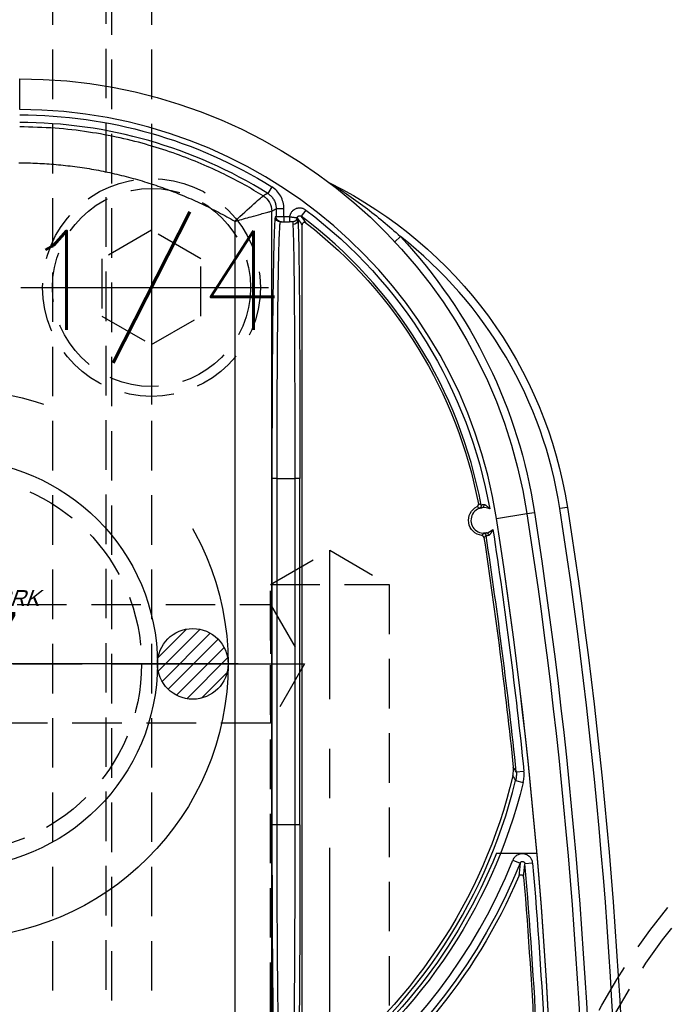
# Model space of a CAD drawing. Extents: x 2651 to 7771, y -1163 to 1075.
# Tile 381 of 490: x 5149 to 5182, y 502 to 552. Entities that reach past the tile are written whole.
import ezdxf
from ezdxf.enums import TextEntityAlignment as Align

# ---------------------------------------------------------------- set-up
doc = ezdxf.new("R2010")
doc.units = 0
doc.header["$LTSCALE"] = 10
for name, pattern in [('CENTER', [2, 1.25, -0.25, 0.25, -0.25]), ('CNSCEN', [17, 15, -1, 0, -1]), ('CNSHID', [4, 3, -1]), ('HIDDEN', [0.375, 0.25, -0.125])]:
    doc.linetypes.add(name, pattern=pattern)
doc.layers.get('0').update_dxf_attribs({"linetype": 'CONTINUOUS'})
doc.layers.get('Defpoints').update_dxf_attribs({"linetype": 'CONTINUOUS'})
for name, color, linetype in [('1', 7, 'CONTINUOUS'), ('15', 7, 'CONTINUOUS'), ('9', 3, 'CONTINUOUS'), ('97', 7, 'CONTINUOUS'), ('CEN', 1, 'CENTER'), ('COOL', 150, 'HIDDEN'), ('DIM', 3, 'CONTINUOUS'), ('HIDDEN', 6, 'HIDDEN'), ('TEXT', 4, 'CONTINUOUS'), ('WL1-HL', 4, 'CNSHID'), ('WOR1-CL', 1, 'CNSCEN'), ('WOR1-DL', 7, 'CONTINUOUS')]:
    doc.layers.add(name, color=color, linetype=linetype)
doc.styles.add('china', font='txt')
doc.styles.get("Standard").update_dxf_attribs({"font": 'romans.shx'})
doc.dimstyles.new('MM& INCH5', dxfattribs={"dimtxt": 5, "dimasz": 2.5, "dimexe": 1, "dimexo": 0.5, "dimtad": 0, "dimrnd": 1.38778e-17, "dimzin": 9, "dimdsep": 46, "dimtxsty": 'Standard', "dimblk": 'CLOSED', "dimcen": 0, "dimclrd": 3, "dimclre": 3, "dimclrt": 3, "dimazin": 2, "dimtfac": 0.75, "dimtofl": 0, "dimtmove": 0, "dimatfit": 3, "dimfxl": 0, "dimtolj": 1, "dimarcsym": 0})

# ---------------------------------------------------------------- blocks, each defined once
blk = doc.blocks.new('DFSF')
at = {"layer": '1', "color": 252, "linetype": 'Continuous'}
for p, q in [((1248.7, 508.535), (1248.7, 464.141)), ((1250.561, 464.655), (1250.561, 508.008)), ((1235.533, 497.052), (1235.921, 497.085)), ((1236.531, 496.903), (1236.17, 497.048)), ((1247.278, 495.113), (1247.278, 477.638)), ((1247.278, 495.113), (1247.537, 495.113)), ((1247.537, 495.113), (1248.434, 495.113)), ((1247.537, 477.638), (1247.537, 495.113)), ((1248.434, 495.113), (1248.434, 477.638)), ((1248.434, 495.113), (1248.693, 495.113)), ((1248.693, 477.638), (1248.693, 495.113)), ((1236.39, 492.885), (1236.013, 492.977)), ((1236.36, 492.444), (1235.974, 492.403)), ((1237.358, 479.65), (1235.822, 479.412)), ((1233.774, 479.096), (1234.158, 479.155)), ((1235.822, 479.412), (1235.438, 479.353)), ((1247.278, 477.638), (1247.537, 477.638)), ((1248.434, 477.638), (1247.537, 477.638)), ((1248.434, 477.638), (1248.693, 477.638)), ((1242.492, 465.686), (1242.208, 465.421)), ((1246.982, 464.088), (1247.215, 464.399)), ((1247.805, 464.425), (1247.805, 464.684)), ((1247.805, 464.425), (1248.088, 464.425)), ((1248.088, 464.425), (1248.088, 464.684)), ((1248.088, 464.425), (1248.088, 464.017)), ((1248.088, 464.425), (1248.477, 464.425)), ((1248.477, 464.017), (1248.477, 464.425)), ((1248.477, 464.425), (1248.52, 464.425)), ((1248.088, 464.017), (1248.477, 464.017)), ((1248.699, 462.917), (1248.905, 463.247)), ((1261.426, 459.017), (1261.426, 457.462))]:
    blk.add_line(p, q, dxfattribs=at)
at = {"layer": '1', "color": 7, "linetype": 'Continuous'}
for p, q in [((1247.177, 464.844), (1247.177, 508.076)), ((1248.088, 464.684), (1247.805, 464.684)), ((1248.218, 464.684), (1248.088, 464.684)), ((1248.261, 464.684), (1248.218, 464.684))]:
    blk.add_line(p, q, dxfattribs=at)
at = {"layer": '1', "color": 110, "linetype": 'Continuous'}
blk.add_line((1237.365, 496.554), (1235.315, 496.554), dxfattribs=at)
at = {"layer": '1', "color": 7, "linetype": 'Continuous', "extrusion": (0, 0, -1)}
for centre, radius, start, end in [((-1491.861, 518.994), 261.153, 351.21206, 8.78794), ((-1491.861, 518.994), 259.08, 351.21206, 8.78794), ((-1491.861, 518.994), 256.753, 355.25578, 359.1496), ((-1262.44, 486.516), 28.499, 23.1464, 56.6401), ((-1262.44, 486.516), 26.62, 13.3184, 54.4749), ((-1491.861, 518.994), 256.753, 351.40512, 354.0132), ((-1237.998, 479.749), 0.772, 97.6644, 243.8079), ((-1261.426, 483.37), 25.908, 270, 351.2121), ((-1255.537, 482.46), 22.022, 296.3658, 351.2121), ((-1261.426, 483.37), 23.581, 307.8157, 349.1097)]:
    blk.add_arc(centre, radius, start, end, dxfattribs=at)
at = {"layer": '1', "color": 252, "linetype": 'Continuous'}
for centre, radius, start, end in [((1491.861, 518.994), 260.764, 171.21246, 188.78794), ((1491.861, 518.994), 257.526, 171.21206, 188.78794), ((1491.861, 518.994), 256.876, 180.84383, 184.8927), ((1262.44, 486.516), 27.914, 96.318, 158.1536), ((1262.44, 486.516), 26.817, 124.5825, 166.2604), ((1491.861, 518.994), 256.876, 185.93261, 188.61664), ((1261.426, 483.37), 24.354, 188.7879, 270), ((1255.537, 482.46), 21.633, 188.7879, 231.9655), ((1261.426, 483.37), 23.704, 190.6489, 233.164), ((1261.426, 483.37), 23.701, 238.1089, 270)]:
    blk.add_arc(centre, radius, start, end, dxfattribs=at)
at = {"layer": '1', "color": 252, "linetype": 'Continuous', "extrusion": (0, 0, -1)}
for centre, radius, start, end in [((-1491.861, 518.994), 259.469, 351.21206, 8.78794), ((-1491.861, 518.994), 257.265, 355.1073, 359.15617), ((-1262.44, 486.516), 28.303, 21.8464, 83.7691), ((-1262.44, 486.516), 27.205, 13.7396, 55.4175), ((-1491.861, 518.994), 257.265, 351.32783, 354.06739), ((-1261.426, 483.37), 26.297, 316.9545, 351.2121), ((-1261.426, 483.37), 24.093, 306.836, 349.9667), ((-1261.426, 483.37), 24.089, 270, 301.8911)]:
    blk.add_arc(centre, radius, start, end, dxfattribs=at)
at = {"layer": '1', "color": 110, "linetype": 'Continuous'}
for centre, radius, start, end in [((1491.861, 518.994), 257.526, 180, 188.78794), ((1261.426, 483.37), 24.354, 188.7879, 270)]:
    blk.add_arc(centre, radius, start, end, dxfattribs=at)
at = {"layer": '1', "color": 110, "linetype": 'Continuous', "extrusion": (0, 0, -1)}
blk.add_arc((-1262.44, 486.516), 27.009, 21.8177, 54.4749, dxfattribs=at)
at = {"layer": '1', "color": 7, "linetype": 'Continuous'}
for centre, radius, start, end in [((1237.998, 479.749), 0.648, 102.0087, 135.4131), ((1237.998, 479.749), 0.648, 276.418, 102.0087), ((1237.998, 479.749), 0.648, 242.7301, 276.418), ((1245.585, 462.381), 0.389, 52.9572, 63.6342)]:
    blk.add_arc(centre, radius, start, end, dxfattribs=at)
at = {"layer": '1', "color": 252, "linetype": 'Continuous', "extrusion": (0, 0, -1)}
for centre, major_axis, ratio, start_param, end_param in [((1247.393, 495.113), (0, 13.213), 0.008727, 4.712389, 6.283185), ((1238.012, 480.528), (0.0975, -0.0853), 0.999984, 0.869298, 2.272295), ((1238.257, 479.014), (-0.065, -0.112), 0.999983, 0.861915, 2.279678), ((1247.393, 477.638), (0, 13.213), 0.008727, 3.287327, 4.712389), ((1281.982, 483.37), (40.855, 0), 0.866031, 2.581224, 2.590487), ((1247.635, 464.565), (-0.259, -0.015), 0.989363, 0.060025, 1.629554), ((1247.634, 464.425), (0, -0.259), 0.999922, 1.876492, 3.141593), ((1247.673, 464.425), (0, 0.259), 0.999938, 4.912185, 6.283185), ((1248.218, 464.425), (0, -0.259), 0.999914, 3.141593, 4.712389), ((1248.261, 464.425), (0, -0.259), 0.999914, 3.141593, 4.712389), ((1249.607, 464.141), (0.443, -0.791), 0.999888, 1.06101, 2.080582), ((1249.607, 464.141), (0.012, 0.907), 0.999673, 3.679272, 4.698808)]:
    blk.add_ellipse(centre, major_axis=major_axis, ratio=ratio, start_param=start_param, end_param=end_param, dxfattribs=at)
at = {"layer": '1', "color": 7, "linetype": 'Continuous', "extrusion": (0, 0, -1)}
for centre, major_axis, ratio, start_param, end_param in [((1247.652, 495.113), (0, 12.954), 0.008901, 4.712389, 6.283185), ((1237.837, 480.509), (-0.027, 0.127), 0.659458, 3.147397, 4.754006), ((1238.085, 478.976), (-0.014, 0.129), 0.659067, 4.660995, 6.277384), ((1247.652, 477.638), (0, 12.954), 0.008901, 3.287327, 4.712389)]:
    blk.add_ellipse(centre, major_axis=major_axis, ratio=ratio, start_param=start_param, end_param=end_param, dxfattribs=at)
at = {"layer": '1', "color": 252, "linetype": 'Continuous'}
for points, knots in [([(1248.261, 508.067), (1248.265, 508.062), (1248.272, 508.052), (1248.283, 507.973), (1248.293, 507.853), (1248.303, 507.693), (1248.312, 507.498), (1248.321, 507.273), (1248.329, 507.023), (1248.337, 506.752), (1248.344, 506.464), (1248.351, 506.164), (1248.358, 505.854), (1248.364, 505.539), (1248.369, 505.221), (1248.375, 504.903), (1248.379, 504.589), (1248.387, 504.033), (1248.397, 503.181), (1248.408, 501.97), (1248.418, 500.68), (1248.425, 499.332), (1248.43, 497.943), (1248.433, 496.532), (1248.434, 495.585), (1248.434, 495.113)], [0, 0, 0, 0, 0.0407, 0.080141, 0.118322, 0.155244, 0.190907, 0.225311, 0.258455, 0.29034, 0.320965, 0.350331, 0.378438, 0.405284, 0.430872, 0.4552, 0.478268, 0.500077, 0.57338, 0.646055, 0.718101, 0.789518, 0.860307, 0.930468, 1, 1, 1, 1]), ([(1235.533, 497.052), (1235.536, 497.023), (1235.546, 496.966), (1235.565, 496.911), (1235.579, 496.878), (1235.583, 496.872), (1235.589, 496.859), (1235.599, 496.839), (1235.61, 496.821), (1235.634, 496.785), (1235.652, 496.763), (1235.677, 496.736), (1235.682, 496.731), (1235.692, 496.721), (1235.708, 496.706), (1235.725, 496.692), (1235.759, 496.666), (1235.783, 496.65), (1235.816, 496.634), (1235.822, 496.63), (1235.835, 496.624), (1235.855, 496.615), (1235.875, 496.608), (1235.916, 496.594), (1235.944, 496.588), (1235.98, 496.582), (1235.987, 496.581), (1236.002, 496.58), (1236.024, 496.578), (1236.045, 496.578), (1236.088, 496.578), (1236.117, 496.581), (1236.153, 496.588), (1236.16, 496.59), (1236.174, 496.593), (1236.195, 496.598), (1236.215, 496.605), (1236.256, 496.62), (1236.282, 496.632), (1236.314, 496.65), (1236.32, 496.654), (1236.332, 496.661), (1236.35, 496.673), (1236.367, 496.686), (1236.401, 496.714), (1236.421, 496.734), (1236.445, 496.761), (1236.45, 496.767), (1236.459, 496.778), (1236.472, 496.796), (1236.484, 496.813), (1236.507, 496.85), (1236.52, 496.876), (1236.531, 496.903)], [0, 0, 0, 0, 0.0625, 0.125, 0.125, 0.140625, 0.140625, 0.15625, 0.1875, 0.1875, 0.25, 0.25, 0.265625, 0.265625, 0.28125, 0.3125, 0.3125, 0.375, 0.375, 0.390625, 0.390625, 0.40625, 0.4375, 0.4375, 0.5, 0.5, 0.515625, 0.515625, 0.53125, 0.5625, 0.5625, 0.625, 0.625, 0.640625, 0.640625, 0.65625, 0.6875, 0.6875, 0.75, 0.75, 0.765625, 0.765625, 0.78125, 0.8125, 0.8125, 0.875, 0.875, 0.890625, 0.890625, 0.90625, 0.9375, 0.9375, 1, 1, 1, 1]), ([(1248.434, 477.638), (1248.434, 477.366), (1248.434, 476.82), (1248.433, 476.002), (1248.431, 475.184), (1248.429, 474.371), (1248.425, 473.566), (1248.422, 472.772), (1248.417, 471.994), (1248.412, 471.235), (1248.406, 470.5), (1248.399, 469.791), (1248.392, 469.113), (1248.384, 468.465), (1248.374, 467.828), (1248.364, 467.194), (1248.351, 466.569), (1248.337, 465.979), (1248.32, 465.456), (1248.302, 465.036), (1248.283, 464.742), (1248.269, 464.704), (1248.261, 464.684)], [0, 0, 0, 0, 0.040106, 0.080497, 0.121172, 0.162132, 0.203376, 0.244905, 0.286718, 0.328816, 0.371198, 0.413866, 0.456817, 0.500054, 0.544668, 0.594393, 0.649226, 0.709168, 0.774218, 0.844374, 0.919635, 1, 1, 1, 1]), ([(1245.759, 462.728), (1245.755, 462.73), (1245.734, 462.743), (1245.677, 462.779), (1245.643, 462.8), (1245.538, 462.866), (1245.464, 462.914), (1245.234, 463.062), (1245.078, 463.166), (1244.611, 463.483), (1244.3, 463.706), (1243.375, 464.402), (1242.779, 464.897), (1242.208, 465.421)], [0, 0, 0, 0, 0.03125, 0.03125, 0.0625, 0.0625, 0.125, 0.125, 0.25, 0.25, 0.5, 0.5, 1, 1, 1, 1]), ([(1246.982, 464.088), (1247, 464.074), (1247.037, 464.05), (1247.077, 464.031), (1247.108, 464.018), (1247.118, 464.014), (1247.134, 464.009), (1247.14, 464.007), (1247.151, 464.004), (1247.178, 463.996), (1247.227, 463.987), (1247.271, 463.984), (1247.305, 463.984), (1247.316, 463.985), (1247.338, 463.986), (1247.349, 463.987), (1247.382, 463.992), (1247.404, 463.996), (1247.436, 464.004), (1247.452, 464.009), (1247.468, 464.015), (1247.479, 464.019), (1247.484, 464.021), (1247.51, 464.031), (1247.55, 464.051), (1247.587, 464.075), (1247.609, 464.092), (1247.613, 464.096), (1247.622, 464.103), (1247.626, 464.106), (1247.639, 464.117), (1247.664, 464.14), (1247.701, 464.181), (1247.726, 464.218), (1247.741, 464.242), (1247.743, 464.247), (1247.749, 464.257), (1247.757, 464.272), (1247.764, 464.287), (1247.777, 464.317), (1247.784, 464.338), (1247.794, 464.37), (1247.796, 464.381), (1247.801, 464.403), (1247.803, 464.414), (1247.805, 464.425)], [0, 0, 0, 0, 0.0625, 0.125, 0.125, 0.15625, 0.15625, 0.171875, 0.171875, 0.1875, 0.25, 0.3125, 0.3125, 0.34375, 0.34375, 0.375, 0.375, 0.4375, 0.4375, 0.46875, 0.484375, 0.484375, 0.5, 0.5, 0.5625, 0.625, 0.625, 0.640625, 0.640625, 0.65625, 0.65625, 0.6875, 0.75, 0.8125, 0.8125, 0.828125, 0.828125, 0.84375, 0.875, 0.875, 0.9375, 0.9375, 0.96875, 0.96875, 1, 1, 1, 1]), ([(1250.561, 464.655), (1250.545, 464.651), (1250.269, 464.571), (1249.791, 464.439), (1249.274, 464.291), (1248.95, 464.206), (1248.749, 464.155), (1248.716, 464.146), (1248.7, 464.141)], [0, 0, 0, 0, 0.017071, 0.297597, 0.507753, 0.672481, 0.836353, 1, 1, 1, 1]), ([(1250.561, 464.655), (1250.227, 464.335), (1249.883, 464.018), (1249.337, 463.53), (1249.145, 463.369), (1249.132, 463.369)], [0, 0, 0, 0, 0.5, 0.5, 1, 1, 1, 1]), ([(1248.088, 464.017), (1248.088, 463.906), (1248.102, 463.798), (1248.157, 463.587), (1248.199, 463.483), (1248.304, 463.293), (1248.37, 463.203), (1248.521, 463.045), (1248.606, 462.976), (1248.699, 462.917)], [0, 0, 0, 0, 0.25, 0.25, 0.5, 0.5, 0.75, 0.75, 1, 1, 1, 1]), ([(1248.905, 463.247), (1248.856, 463.282), (1248.756, 463.352), (1248.635, 463.494), (1248.545, 463.658), (1248.488, 463.835), (1248.48, 463.957), (1248.477, 464.017)], [0, 0, 0, 0, 0.195855, 0.397901, 0.602099, 0.804145, 1, 1, 1, 1]), ([(1248.905, 463.247), (1248.911, 463.251), (1248.917, 463.254), (1248.956, 463.275), (1248.988, 463.292), (1249.058, 463.329), (1249.095, 463.349), (1249.132, 463.369)], [0, 0, 0, 0, 0.083973, 0.083973, 0.509964, 0.509964, 1, 1, 1, 1]), ([(1249.132, 463.369), (1249.443, 463.183), (1250.09, 462.797), (1251.134, 462.257), (1252.282, 461.732), (1253.54, 461.241), (1254.908, 460.797), (1256.387, 460.419), (1257.974, 460.127), (1259.666, 459.928), (1260.83, 459.902), (1261.426, 459.889)], [0, 0, 0, 0, 0.08396, 0.174707, 0.272242, 0.376565, 0.487676, 0.605575, 0.730262, 0.861737, 1, 1, 1, 1])]:
    blk.add_open_spline(points, degree=3, knots=knots, dxfattribs=at)
for points in [[(1248.693, 495.113), (1248.693, 502.853), (1248.622, 508.326), (1248.52, 508.326)], [(1248.52, 464.425), (1248.622, 464.425), (1248.693, 469.898), (1248.693, 477.638)]]:
    blk.add_rational_spline(points, [1, 0.804737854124, 0.804737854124, 1], degree=3, dxfattribs=at)
for points in [[(1235.987, 497.758), (1235.964, 497.539), (1235.942, 497.314), (1235.921, 497.085)], [(1236.17, 497.048), (1236.191, 497.276), (1236.213, 497.499), (1236.235, 497.718)], [(1236.013, 492.977), (1236.001, 492.93), (1235.983, 492.835), (1235.967, 492.692), (1235.963, 492.548), (1235.969, 492.452), (1235.974, 492.403)], [(1236.535, 492.648), (1236.487, 492.728), (1236.439, 492.807), (1236.39, 492.885)], [(1236.36, 492.444), (1236.409, 492.368), (1236.458, 492.292), (1236.508, 492.215)], [(1237.991, 480.623), (1237.973, 480.605), (1237.937, 480.567), (1237.902, 480.528), (1237.884, 480.508)], [(1238.01, 480.398), (1238.039, 480.438), (1238.07, 480.477), (1238.101, 480.514)], [(1238.339, 479.056), (1238.297, 479.081), (1238.256, 479.107), (1238.214, 479.136)], [(1238.13, 478.99), (1238.153, 478.977), (1238.2, 478.951), (1238.246, 478.927), (1238.269, 478.915)], [(1246.968, 464.741), (1247.05, 464.626), (1247.132, 464.511), (1247.215, 464.399)], [(1248.7, 464.141), (1248.626, 464.1), (1248.551, 464.058), (1248.477, 464.017)]]:
    blk.add_open_spline(points, degree=3, dxfattribs=at)
at = {"layer": '1', "color": 7, "linetype": 'Continuous'}
for points, knots in [([(1236.235, 497.718), (1236.222, 497.698), (1236.199, 497.66), (1236.142, 497.639), (1236.086, 497.639), (1236.017, 497.668), (1235.998, 497.725), (1235.987, 497.758)], [0, 0, 0, 0, 0.20527, 0.387397, 0.502822, 0.700563, 1, 1, 1, 1]), ([(1236.17, 497.048), (1236.167, 497.041), (1236.164, 497.035), (1236.159, 497.026), (1236.156, 497.022), (1236.152, 497.017), (1236.149, 497.013), (1236.143, 497.005), (1236.137, 497), (1236.13, 496.994), (1236.126, 496.991), (1236.121, 496.988), (1236.117, 496.985), (1236.108, 496.98), (1236.101, 496.977), (1236.092, 496.973), (1236.087, 496.972), (1236.081, 496.97), (1236.077, 496.969), (1236.066, 496.967), (1236.059, 496.966), (1236.049, 496.966), (1236.044, 496.966), (1236.038, 496.967), (1236.034, 496.967), (1236.023, 496.969), (1236.016, 496.97), (1236.006, 496.974), (1236.002, 496.975), (1235.996, 496.978), (1235.992, 496.98), (1235.983, 496.985), (1235.977, 496.988), (1235.969, 496.995), (1235.965, 496.998), (1235.961, 497.002), (1235.957, 497.005), (1235.95, 497.013), (1235.946, 497.018), (1235.938, 497.03), (1235.934, 497.037), (1235.928, 497.05), (1235.924, 497.064), (1235.921, 497.078), (1235.921, 497.085)], [0, 0, 0, 0, 0.0625, 0.0625, 0.09375, 0.09375, 0.125, 0.125, 0.1875, 0.1875, 0.21875, 0.21875, 0.25, 0.25, 0.3125, 0.3125, 0.34375, 0.34375, 0.375, 0.375, 0.4375, 0.4375, 0.46875, 0.46875, 0.5, 0.5, 0.5625, 0.5625, 0.59375, 0.59375, 0.625, 0.625, 0.6875, 0.6875, 0.71875, 0.71875, 0.75, 0.75, 0.8125, 0.8125, 0.875, 0.875, 0.9375, 1, 1, 1, 1]), ([(1236.36, 492.444), (1236.356, 492.481), (1236.352, 492.555), (1236.355, 492.665), (1236.363, 492.739), (1236.371, 492.794), (1236.375, 492.812), (1236.382, 492.849), (1236.386, 492.867), (1236.39, 492.885)], [0, 0, 0, 0, 0.25, 0.5, 0.75, 0.75, 0.875, 0.875, 1, 1, 1, 1]), ([(1237.991, 480.623), (1237.992, 480.616), (1237.995, 480.602), (1238, 480.59), (1238.005, 480.581), (1238.007, 480.577), (1238.01, 480.571), (1238.016, 480.563), (1238.023, 480.555), (1238.03, 480.548), (1238.033, 480.545), (1238.038, 480.541), (1238.046, 480.534), (1238.055, 480.529), (1238.064, 480.525), (1238.068, 480.523), (1238.074, 480.52), (1238.084, 480.517), (1238.094, 480.515), (1238.101, 480.514)], [0, 0, 0, 0, 0.125, 0.25, 0.25, 0.3125, 0.3125, 0.375, 0.5, 0.5, 0.5625, 0.5625, 0.625, 0.75, 0.75, 0.8125, 0.8125, 0.875, 1, 1, 1, 1]), ([(1237.753, 480.496), (1237.748, 480.495), (1237.744, 480.494), (1237.739, 480.492), (1237.731, 480.489), (1237.722, 480.483), (1237.714, 480.478), (1237.71, 480.475), (1237.705, 480.472), (1237.702, 480.469), (1237.693, 480.462), (1237.688, 480.457), (1237.672, 480.441), (1237.662, 480.43), (1237.649, 480.415), (1237.647, 480.411), (1237.642, 480.405), (1237.639, 480.401), (1237.633, 480.392), (1237.628, 480.385), (1237.615, 480.365), (1237.606, 480.351), (1237.59, 480.323), (1237.583, 480.309), (1237.572, 480.287), (1237.569, 480.279), (1237.562, 480.264), (1237.558, 480.257), (1237.552, 480.242), (1237.547, 480.23), (1237.542, 480.217), (1237.54, 480.211), (1237.537, 480.203)], [0, 0, 0, 0, 0.03125, 0.03125, 0.0625, 0.125, 0.125, 0.15625, 0.15625, 0.1875, 0.1875, 0.25, 0.25, 0.375, 0.375, 0.40625, 0.40625, 0.4375, 0.4375, 0.5, 0.5, 0.625, 0.625, 0.75, 0.75, 0.8125, 0.8125, 0.875, 0.875, 0.9375, 0.96875, 1, 1, 1, 1]), ([(1237.884, 480.508), (1237.879, 480.507), (1237.875, 480.508), (1237.87, 480.508), (1237.865, 480.508), (1237.861, 480.508), (1237.856, 480.508), (1237.851, 480.508), (1237.846, 480.508), (1237.83, 480.508), (1237.815, 480.507), (1237.809, 480.506), (1237.804, 480.505), (1237.799, 480.505), (1237.795, 480.504), (1237.79, 480.503), (1237.776, 480.501), (1237.762, 480.498), (1237.752, 480.496)], [0, 0, 0, 0, 0.125, 0.25, 0.375, 0.375, 0.4375, 0.4375, 0.5, 0.625, 0.75, 0.75, 0.78125, 0.78125, 0.8125, 0.8125, 0.875, 1, 1, 1, 1]), ([(1237.864, 480.382), (1237.876, 480.385), (1237.887, 480.387), (1237.903, 480.39), (1237.908, 480.39), (1237.918, 480.392), (1237.923, 480.392), (1237.936, 480.394), (1237.953, 480.395), (1237.967, 480.396), (1237.973, 480.395), (1237.977, 480.399), (1237.982, 480.395), (1237.986, 480.399), (1237.991, 480.396), (1238.003, 480.402), (1238.001, 480.394), (1238.014, 480.401), (1238.009, 480.398)], [0, 0, 0, 0, 0.125, 0.125, 0.1875, 0.1875, 0.25, 0.25, 0.375, 0.5, 0.5, 0.5625, 0.5625, 0.625, 0.625, 0.75, 0.875, 1, 1, 1, 1]), ([(1237.701, 479.174), (1237.704, 479.17), (1237.707, 479.167), (1237.71, 479.163), (1237.713, 479.159), (1237.716, 479.156), (1237.723, 479.147), (1237.728, 479.141), (1237.745, 479.122), (1237.756, 479.11), (1237.779, 479.087), (1237.791, 479.075), (1237.815, 479.053), (1237.827, 479.043), (1237.843, 479.03), (1237.847, 479.028), (1237.853, 479.023), (1237.863, 479.016), (1237.873, 479.009), (1237.893, 478.996), (1237.906, 478.988), (1237.923, 478.98), (1237.927, 478.978), (1237.933, 478.975), (1237.938, 478.973), (1237.948, 478.969), (1237.955, 478.967), (1237.968, 478.963), (1237.975, 478.962), (1237.983, 478.961), (1237.988, 478.96), (1237.993, 478.96), (1237.998, 478.96), (1238.002, 478.961)], [0, 0, 0, 0, 0.015625, 0.015625, 0.03125, 0.0625, 0.0625, 0.125, 0.125, 0.25, 0.25, 0.375, 0.375, 0.5, 0.5, 0.53125, 0.53125, 0.5625, 0.625, 0.625, 0.75, 0.75, 0.78125, 0.78125, 0.8125, 0.8125, 0.875, 0.875, 0.9375, 0.9375, 0.96875, 0.96875, 1, 1, 1, 1]), ([(1238.213, 479.137), (1238.209, 479.135), (1238.204, 479.133), (1238.2, 479.132), (1238.195, 479.131), (1238.191, 479.129), (1238.186, 479.128), (1238.182, 479.127), (1238.177, 479.125), (1238.16, 479.121), (1238.143, 479.117), (1238.13, 479.114), (1238.125, 479.113), (1238.115, 479.111), (1238.1, 479.109), (1238.083, 479.106), (1238.071, 479.105)], [0, 0, 0, 0, 0.125, 0.25, 0.375, 0.375, 0.4375, 0.4375, 0.5, 0.625, 0.75, 0.75, 0.8125, 0.8125, 0.875, 1, 1, 1, 1]), ([(1238.001, 478.961), (1238.012, 478.961), (1238.021, 478.962), (1238.035, 478.965), (1238.04, 478.965), (1238.044, 478.966), (1238.049, 478.967), (1238.054, 478.968), (1238.062, 478.97), (1238.079, 478.974), (1238.091, 478.977), (1238.095, 478.978), (1238.1, 478.98), (1238.104, 478.981), (1238.109, 478.983), (1238.113, 478.984), (1238.117, 478.986), (1238.122, 478.987), (1238.126, 478.991), (1238.131, 478.99)], [0, 0, 0, 0, 0.125, 0.125, 0.1875, 0.1875, 0.21875, 0.21875, 0.25, 0.375, 0.5, 0.5, 0.5625, 0.5625, 0.625, 0.625, 0.75, 0.875, 1, 1, 1, 1]), ([(1238.339, 479.056), (1238.333, 479.053), (1238.321, 479.046), (1238.31, 479.037), (1238.303, 479.029), (1238.3, 479.026), (1238.296, 479.021), (1238.289, 479.013), (1238.284, 479.004), (1238.279, 478.995), (1238.277, 478.991), (1238.275, 478.985), (1238.271, 478.975), (1238.269, 478.964), (1238.268, 478.954), (1238.267, 478.95), (1238.267, 478.943), (1238.267, 478.933), (1238.268, 478.922), (1238.269, 478.915)], [0, 0, 0, 0, 0.125, 0.25, 0.25, 0.3125, 0.3125, 0.375, 0.5, 0.5, 0.5625, 0.5625, 0.625, 0.75, 0.75, 0.8125, 0.8125, 0.875, 1, 1, 1, 1]), ([(1246.968, 464.741), (1246.972, 464.738), (1246.982, 464.731), (1246.993, 464.726), (1247.001, 464.723), (1247.005, 464.721), (1247.01, 464.719), (1247.019, 464.717), (1247.028, 464.715), (1247.036, 464.715), (1247.041, 464.714), (1247.045, 464.714), (1247.05, 464.714), (1247.058, 464.714), (1247.07, 464.716), (1247.081, 464.719), (1247.089, 464.721), (1247.094, 464.723), (1247.099, 464.725), (1247.107, 464.728), (1247.115, 464.733), (1247.121, 464.738), (1247.125, 464.74), (1247.129, 464.743), (1247.132, 464.746), (1247.138, 464.752), (1247.147, 464.76), (1247.154, 464.77), (1247.158, 464.777), (1247.16, 464.781), (1247.163, 464.786), (1247.167, 464.794), (1247.17, 464.802), (1247.173, 464.814), (1247.174, 464.82), (1247.176, 464.832), (1247.177, 464.838), (1247.177, 464.844)], [0, 0, 0, 0, 0.0625, 0.125, 0.125, 0.15625, 0.15625, 0.1875, 0.25, 0.25, 0.28125, 0.28125, 0.3125, 0.3125, 0.375, 0.4375, 0.4375, 0.46875, 0.46875, 0.5, 0.5625, 0.5625, 0.59375, 0.59375, 0.625, 0.625, 0.6875, 0.75, 0.75, 0.78125, 0.78125, 0.8125, 0.875, 0.875, 0.9375, 0.9375, 1, 1, 1, 1]), ([(1247.633, 464.685), (1247.629, 464.688), (1247.631, 464.693), (1247.631, 464.698), (1247.631, 464.702), (1247.631, 464.707), (1247.632, 464.712), (1247.633, 464.724), (1247.634, 464.737), (1247.636, 464.761), (1247.637, 464.789), (1247.636, 464.81), (1247.635, 464.822)], [0, 0, 0, 0, 0.125, 0.25, 0.375, 0.375, 0.5, 0.5, 0.625, 0.75, 0.875, 1, 1, 1, 1]), ([(1247.419, 464.477), (1247.417, 464.466), (1247.414, 464.456), (1247.408, 464.444), (1247.406, 464.44), (1247.404, 464.436), (1247.401, 464.432), (1247.398, 464.427), (1247.391, 464.418), (1247.384, 464.411), (1247.379, 464.406), (1247.375, 464.403), (1247.372, 464.4), (1247.365, 464.395), (1247.358, 464.391), (1247.349, 464.385), (1247.344, 464.383), (1247.328, 464.377), (1247.318, 464.375), (1247.305, 464.373), (1247.301, 464.373), (1247.296, 464.373), (1247.291, 464.373), (1247.285, 464.373), (1247.274, 464.374), (1247.264, 464.376), (1247.257, 464.378), (1247.252, 464.379), (1247.248, 464.381), (1247.244, 464.382), (1247.233, 464.387), (1247.223, 464.392), (1247.215, 464.399)], [0, 0, 0, 0, 0.125, 0.125, 0.15625, 0.15625, 0.1875, 0.1875, 0.25, 0.3125, 0.3125, 0.34375, 0.34375, 0.375, 0.4375, 0.4375, 0.5, 0.5, 0.625, 0.625, 0.65625, 0.65625, 0.6875, 0.6875, 0.75, 0.8125, 0.8125, 0.84375, 0.84375, 0.875, 0.875, 1, 1, 1, 1]), ([(1247.376, 464.565), (1247.378, 464.556), (1247.378, 464.548), (1247.38, 464.534), (1247.38, 464.528), (1247.381, 464.518), (1247.387, 464.503)], [0, 0, 0, 0, 0.25, 0.25, 0.5, 1, 1, 1, 1]), ([(1247.805, 464.425), (1247.779, 464.428), (1247.754, 464.43), (1247.723, 464.434), (1247.717, 464.434), (1247.705, 464.436), (1247.687, 464.438), (1247.657, 464.441), (1247.635, 464.444), (1247.618, 464.446), (1247.613, 464.447), (1247.602, 464.449), (1247.596, 464.449), (1247.57, 464.453), (1247.551, 464.456), (1247.524, 464.459), (1247.516, 464.461), (1247.504, 464.463), (1247.5, 464.463), (1247.493, 464.464), (1247.488, 464.465), (1247.471, 464.468), (1247.459, 464.47), (1247.448, 464.472), (1247.443, 464.472), (1247.439, 464.473), (1247.434, 464.474), (1247.429, 464.475), (1247.425, 464.476), (1247.42, 464.477)], [0, 0, 0, 0, 0.125, 0.125, 0.15625, 0.15625, 0.1875, 0.25, 0.3125, 0.3125, 0.34375, 0.34375, 0.375, 0.375, 0.5, 0.5, 0.5625, 0.5625, 0.59375, 0.59375, 0.625, 0.625, 0.75, 0.75, 0.78125, 0.78125, 0.8125, 0.875, 1, 1, 1, 1]), ([(1247.672, 464.684), (1247.677, 464.684), (1247.687, 464.684), (1247.701, 464.684), (1247.725, 464.684), (1247.745, 464.684), (1247.775, 464.684), (1247.805, 464.684)], [0, 0, 0, 0, 0.1875, 0.375, 0.4375, 0.625, 1, 1, 1, 1])]:
    blk.add_open_spline(points, degree=3, knots=knots, dxfattribs=at)
for points in [[(1236.535, 492.648), (1236.527, 492.612), (1236.513, 492.541), (1236.502, 492.433), (1236.499, 492.324), (1236.504, 492.251), (1236.508, 492.215)], [(1247.387, 464.503), (1247.398, 464.494), (1247.409, 464.485), (1247.419, 464.477)], [(1248.7, 464.141), (1248.7, 464.141), (1248.7, 464.141), (1248.7, 464.141)], [(1249.132, 463.369), (1249.132, 463.369), (1249.132, 463.369), (1249.132, 463.369)]]:
    blk.add_open_spline(points, degree=3, dxfattribs=at)
blk.add_rational_spline([(1261.473, 461.702), (1257.616, 461.704), (1253.893, 462.711), (1250.561, 464.655)], [1, 0.976916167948, 0.976916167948, 1], degree=3, dxfattribs=at)
blk = doc.blocks.new('*X8')
at = {"color": 0}
for p, q in [((745.423, 286.51), (747.026, 288.113)), ((745.479, 285.86), (747.676, 288.057)), ((745.698, 285.371), (748.165, 287.838)), ((769.614, 286.66), (771.046, 288.092)), ((769.624, 285.963), (771.743, 288.082)), ((769.819, 285.451), (772.255, 287.887)), ((746.025, 284.992), (748.544, 287.51)), ((770.129, 285.053), (772.653, 287.577)), ((746.455, 284.714), (748.822, 287.081)), ((770.539, 284.757), (772.949, 287.167)), ((747.01, 284.562), (748.974, 286.526)), ((771.067, 284.578), (773.128, 286.639)), ((771.802, 284.605), (773.101, 285.904)), ((747.817, 284.662), (748.874, 285.719))]:
    blk.add_line(p, q, dxfattribs=at)
blk = doc.blocks.new('117')
at = {"layer": 'WL1-HL'}
for centre, radius in [((254.95, 1693.104), 13.87), ((254.95, 1693.104), 10.3), ((242.865, 1693.104), 1.785), ((267.035, 1693.104), 1.785)]:
    blk.add_circle(centre, radius, dxfattribs=at)
at = {"layer": 'WOR1-CL'}
for p, q in [((254.95, 1707.474), (254.95, 1678.734)), ((269.32, 1693.104), (240.58, 1693.104))]:
    blk.add_line(p, q, dxfattribs=at)
at = {"layer": 'WL1-HL'}
blk.add_blockref('*X8', (-504.334, 1406.767), dxfattribs=at)
at = {"layer": '9', "style": 'china'}
blk.add_text('2-117', height=2, dxfattribs=at).set_placement((251.365, 1693.722))
at = {"layer": 'WOR1-DL', "style": 'china', "oblique": 20}
blk.add_text('ARRK', height=0.8, dxfattribs=at).set_placement((256.305, 1696.027))
blk = doc.blocks.new('*D47')
at = {"layer": 'Defpoints', "color": 0}
for p in [(5075.684, 924.642), (5075.684, 850.322), (5205.684, 387.642)]:
    blk.add_point(p, dxfattribs=at)
at = {"layer": 'DIM', "color": 3, "lineweight": -2}
blk.add_line((5075.684, 850.822), (5075.684, 924.642), dxfattribs=at)
at = {"layer": 'DIM', "color": 3, "insert": (5075.684, 947.648), "char_height": 5, "attachment_point": 5, "rotation": 90}
blk.add_mtext('\\A1;130 [5.118]', dxfattribs=at)
blk = doc.blocks.new('_Closed')
at = {"color": 0, "linetype": 'ByBlock', "lineweight": -2}
for p, q in [((-1, 0.167), (0, 0)), ((-1, 0.167), (-1, -0.167)), ((0, 0), (-1, -0.167)), ((0, 0), (-1, 0))]:
    blk.add_line(p, q, dxfattribs=at)
blk = doc.blocks.new('*D48')
at = {"layer": 'Defpoints', "color": 0}
for p in [(5008.684, 924.642), (5008.684, 886.162), (5205.684, 387.642)]:
    blk.add_point(p, dxfattribs=at)
at = {"layer": 'DIM', "color": 3, "lineweight": -2}
blk.add_line((5008.684, 886.662), (5008.684, 924.642), dxfattribs=at)
at = {"layer": 'DIM', "color": 3, "insert": (5008.684, 947.648), "char_height": 5, "attachment_point": 5, "rotation": 90}
blk.add_mtext('\\A1;197 [7.756]', dxfattribs=at)
blk = doc.blocks.new('*D49')
at = {"layer": 'Defpoints', "color": 0}
for p in [(4965.684, 924.642), (4965.684, 912.642), (5205.684, 387.642)]:
    blk.add_point(p, dxfattribs=at)
at = {"layer": 'DIM', "color": 3, "lineweight": -2}
blk.add_line((4965.684, 913.142), (4965.684, 924.642), dxfattribs=at)
at = {"layer": 'DIM', "color": 3, "insert": (4965.684, 948.005), "char_height": 5, "attachment_point": 5, "rotation": 90}
blk.add_mtext('\\A1;240 [9.449]', dxfattribs=at)
blk = doc.blocks.new('*D50')
at = {"layer": 'Defpoints', "color": 0}
for p in [(4930.684, 924.642), (4930.684, 910.642), (5205.684, 387.642)]:
    blk.add_point(p, dxfattribs=at)
at = {"layer": 'DIM', "color": 3, "lineweight": -2}
blk.add_line((4930.684, 911.142), (4930.684, 924.642), dxfattribs=at)
at = {"layer": 'DIM', "color": 3, "insert": (4930.684, 950.386), "char_height": 5, "attachment_point": 5, "rotation": 90}
blk.add_mtext('\\A1;275 [10.827]', dxfattribs=at)
blk = doc.blocks.new('*D77')
at = {"layer": 'Defpoints', "color": 0}
for p in [(5085.684, 924.642), (5085.684, 787.642), (5205.684, 387.642)]:
    blk.add_point(p, dxfattribs=at)
at = {"layer": 'DIM', "color": 3, "lineweight": -2}
blk.add_line((5085.684, 788.142), (5085.684, 924.642), dxfattribs=at)
at = {"layer": 'DIM', "color": 3, "insert": (5085.684, 947.648), "char_height": 5, "attachment_point": 5, "rotation": 90}
blk.add_mtext('\\A1;120 [4.724]', dxfattribs=at)
blk = doc.blocks.new('*D104')
at = {"layer": 'Defpoints', "color": 0}
for p in [(4911.365, 797.642), (4996.156, 797.642), (5205.684, 387.642)]:
    blk.add_point(p, dxfattribs=at)
at = {"layer": 'DIM', "color": 3, "lineweight": -2}
blk.add_line((4995.656, 797.642), (4911.365, 797.642), dxfattribs=at)
at = {"layer": 'DIM', "color": 3, "insert": (4885.621, 797.642), "char_height": 5, "attachment_point": 5}
blk.add_mtext('\\A1;410 [16.142]', dxfattribs=at)
blk = doc.blocks.new('*D85')
at = {"layer": 'Defpoints', "color": 0}
for p in [(4911.365, 827.642), (5053.004, 827.642), (5205.684, 387.642)]:
    blk.add_point(p, dxfattribs=at)
at = {"layer": 'DIM', "color": 3, "lineweight": -2}
blk.add_line((5052.504, 827.642), (4911.365, 827.642), dxfattribs=at)
at = {"layer": 'DIM', "color": 3, "insert": (4885.621, 827.642), "char_height": 5, "attachment_point": 5}
blk.add_mtext('\\A1;440 [17.323]', dxfattribs=at)
blk = doc.blocks.new('*D86')
at = {"layer": 'Defpoints', "color": 0}
for p in [(4911.365, 762.642), (4930.684, 762.642), (5205.684, 387.642)]:
    blk.add_point(p, dxfattribs=at)
at = {"layer": 'DIM', "color": 3, "lineweight": -2}
blk.add_line((4930.184, 762.642), (4911.365, 762.642), dxfattribs=at)
at = {"layer": 'DIM', "color": 3, "insert": (4885.621, 762.642), "char_height": 5, "attachment_point": 5}
blk.add_mtext('\\A1;375 [14.764]', dxfattribs=at)
blk = doc.blocks.new('*D87')
at = {"layer": 'Defpoints', "color": 0}
for p in [(4911.365, 719.642), (4930.684, 719.642), (5205.684, 387.642)]:
    blk.add_point(p, dxfattribs=at)
at = {"layer": 'DIM', "color": 3, "lineweight": -2}
blk.add_line((4930.184, 719.642), (4911.365, 719.642), dxfattribs=at)
at = {"layer": 'DIM', "color": 3, "insert": (4885.621, 719.642), "char_height": 5, "attachment_point": 5}
blk.add_mtext('\\A1;332 [13.071]', dxfattribs=at)
blk = doc.blocks.new('*D88')
at = {"layer": 'Defpoints', "color": 0}
for p in [(4911.365, 655.642), (4930.684, 655.642), (5205.684, 387.642)]:
    blk.add_point(p, dxfattribs=at)
at = {"layer": 'DIM', "color": 3, "lineweight": -2}
blk.add_line((4930.184, 655.642), (4911.365, 655.642), dxfattribs=at)
at = {"layer": 'DIM', "color": 3, "insert": (4885.621, 655.642), "char_height": 5, "attachment_point": 5}
blk.add_mtext('\\A1;268 [10.551]', dxfattribs=at)
blk = doc.blocks.new('*D89')
at = {"layer": 'Defpoints', "color": 0}
for p in [(4911.365, 592.642), (4930.684, 592.642), (5205.684, 387.642)]:
    blk.add_point(p, dxfattribs=at)
at = {"layer": 'DIM', "color": 3, "lineweight": -2}
blk.add_line((4930.184, 592.642), (4911.365, 592.642), dxfattribs=at)
at = {"layer": 'DIM', "color": 3, "insert": (4888.002, 592.642), "char_height": 5, "attachment_point": 5}
blk.add_mtext('\\A1;205 [8.071]', dxfattribs=at)
blk = doc.blocks.new('*D90')
at = {"layer": 'Defpoints', "color": 0}
for p in [(4911.365, 562.642), (4930.684, 562.642), (5205.684, 387.642)]:
    blk.add_point(p, dxfattribs=at)
at = {"layer": 'DIM', "color": 3, "lineweight": -2}
blk.add_line((4930.184, 562.642), (4911.365, 562.642), dxfattribs=at)
at = {"layer": 'DIM', "color": 3, "insert": (4890.74, 562.642), "char_height": 5, "attachment_point": 5}
blk.add_mtext('\\A1;175 [6.89]', dxfattribs=at)
blk = doc.blocks.new('*D91')
at = {"layer": 'Defpoints', "color": 0}
for p in [(4911.365, 519.642), (4930.684, 519.642), (5205.684, 387.642)]:
    blk.add_point(p, dxfattribs=at)
at = {"layer": 'DIM', "color": 3, "lineweight": -2}
blk.add_line((4930.184, 519.642), (4911.365, 519.642), dxfattribs=at)
at = {"layer": 'DIM', "color": 3, "insert": (4888.359, 519.642), "char_height": 5, "attachment_point": 5}
blk.add_mtext('\\A1;132 [5.197]', dxfattribs=at)
blk = doc.blocks.new('*D105')
at = {"layer": 'Defpoints', "color": 0}
for p in [(4911.365, 859.642), (4982.164, 859.642), (5205.684, 387.642)]:
    blk.add_point(p, dxfattribs=at)
at = {"layer": 'DIM', "color": 3, "lineweight": -2}
blk.add_line((4981.664, 859.642), (4911.365, 859.642), dxfattribs=at)
at = {"layer": 'DIM', "color": 3, "insert": (4885.621, 859.642), "char_height": 5, "attachment_point": 5}
blk.add_mtext('\\A1;472 [18.583]', dxfattribs=at)
blk = doc.blocks.new('*D252')
at = {"layer": 'Defpoints', "color": 0}
for p in [(4911.365, 687.642), (4958.184, 687.642), (5205.684, 387.642)]:
    blk.add_point(p, dxfattribs=at)
at = {"layer": 'DIM', "color": 3, "lineweight": -2}
blk.add_line((4957.684, 687.642), (4911.365, 687.642), dxfattribs=at)
at = {"layer": 'DIM', "color": 3, "insert": (4885.621, 687.642), "char_height": 5, "attachment_point": 5}
blk.add_mtext('\\A1;300 [11.811]', dxfattribs=at)
blk = doc.blocks.new('*U286', base_point=(2007.522, 2582.285))
for p, q in [((2007.522, 2585.172), (2005.022, 2583.729)), ((2010.022, 2583.729), (2007.522, 2585.172)), ((2005.022, 2583.729), (2005.022, 2580.842)), ((2010.022, 2580.842), (2010.022, 2583.729)), ((2005.022, 2580.842), (2007.522, 2579.398)), ((2007.522, 2579.398), (2010.022, 2580.842))]:
    blk.add_line(p, q)
for radius in [5.5, 5]:
    blk.add_circle((2007.522, 2582.285), radius)
at = {"layer": 'CEN'}
for p, q in [((2007.522, 2588.885), (2007.522, 2575.685)), ((2000.922, 2582.285), (2014.122, 2582.285))]:
    blk.add_line(p, q, dxfattribs=at)
blk = doc.blocks.new('*D299')
at = {"layer": 'Defpoints', "color": 0}
for p in [(5095.684, 924.642), (5095.684, 912.642), (5205.684, 387.642)]:
    blk.add_point(p, dxfattribs=at)
at = {"layer": 'DIM', "color": 3, "lineweight": -2}
blk.add_line((5095.684, 913.142), (5095.684, 924.642), dxfattribs=at)
at = {"layer": 'DIM', "color": 3, "insert": (5095.684, 947.648), "char_height": 5, "attachment_point": 5, "rotation": 90}
blk.add_mtext('\\A1;110 [4.331]', dxfattribs=at)
blk = doc.blocks.new('A$C069B29F4')
at = {"layer": '15', "color": 7, "linetype": 'HIDDEN'}
blk.add_line((-50, 309.261), (-50, 70), dxfattribs=at)
at = {"layer": '97', "color": 2, "linetype": 'HIDDEN'}
for p, q in [((-52.3, 384.3), (-52.3, -105.111)), ((-55, 309.261), (-55, 70))]:
    blk.add_line(p, q, dxfattribs=at)
at = {"layer": '97', "color": 252, "linetype": 'HIDDEN'}
blk.add_line((-52, 70), (-52, 309.261), dxfattribs=at)
at = {"layer": '97', "color": 2, "linetype": 'HIDDEN'}
blk.add_circle((0, 100), 31, dxfattribs=at)
at = {"layer": '97', "color": 252, "linetype": 'HIDDEN'}
blk.add_circle((0, 100), 30.2, dxfattribs=at)

msp = doc.modelspace()

# ---------------------------------------------------------------- linework, layer by layer
at = {"layer": 'COOL', "color": 1, "linetype": 'CENTER'}
for p, q in [((5164.684, 437.857), (5164.684, 525.374)), ((5114.684, 519.642), (5163.416, 519.642)), ((5133.684, 519.642), (5157.684, 519.642))]:
    msp.add_line(p, q, dxfattribs=at)
at = {"layer": 'COOL'}
for p, q in [((5161.684, 523.642), (5167.684, 523.642)), ((5161.684, 522.642), (5161.684, 516.642))]:
    msp.add_line(p, q, dxfattribs=at)
for points in [[(5161.684, 449.575), (5161.684, 523.642), (5164.684, 525.374), (5167.684, 523.642), (5167.684, 449.575)], [(5126.402, 522.642), (5161.684, 522.642), (5163.416, 519.642), (5161.684, 516.642), (5126.402, 516.642)]]:
    msp.add_lwpolyline(points, dxfattribs=at)
msp.add_circle((5145.684, 519.642), 9.5, dxfattribs=at)

# ---------------------------------------------------------------- block references
msp.add_blockref('117', (4890.734, -1173.462), dxfattribs=at)
at = {"layer": 'DIM'}
msp.add_blockref('A$C069B29F4', (5205.684, 387.642), dxfattribs=at)
at = {"layer": 'DIM', "rotation": 180}
msp.add_blockref('DFSF', (6410.458, 1006.636), dxfattribs=at)
at = {"layer": 'HIDDEN'}
msp.add_blockref('*U286', (5155.684, 538.642), dxfattribs=at)

# ---------------------------------------------------------------- texts
at = {"layer": 'TEXT'}
msp.add_text('1/4', height=5, dxfattribs=at).set_placement((5155.684, 538.642), align=Align.MIDDLE)

# ---------------------------------------------------------------- dimensions: what is measured, and where the dimension line sits
at = {"layer": 'DIM'}
for feature_location, offset, dtype, picture, middle in [((4930.684, 910.642), (0, 14), 1, '*D50', (4930.684, 950.386)), ((4965.684, 912.642), (0, 12), 1, '*D49', (4965.684, 948.005)), ((5008.684, 886.162), (0, 38.48), 1, '*D48', (5008.684, 947.648)), ((5075.684, 850.322), (0, 74.32), 1, '*D47', (5075.684, 947.648)), ((5085.684, 787.642), (0, 137), 1, '*D77', (5085.684, 947.648)), ((5095.684, 912.642), (0, 12), 1, '*D299', (5095.684, 947.648)), ((4982.164, 859.642), (-70.799, 0), 0, '*D105', (4885.621, 859.642)), ((5053.004, 827.642), (-141.639, 0), 0, '*D85', (4885.621, 827.642)), ((4996.156, 797.642), (-84.791, 0), 0, '*D104', (4885.621, 797.642)), ((4930.684, 762.642), (-19.319, 0), 0, '*D86', (4885.621, 762.642)), ((4930.684, 719.642), (-19.319, 0), 0, '*D87', (4885.621, 719.642)), ((4958.184, 687.642), (-46.819, 0), 0, '*D252', (4885.621, 687.642)), ((4930.684, 655.642), (-19.319, 0), 0, '*D88', (4885.621, 655.642)), ((4930.684, 592.642), (-19.319, 0), 0, '*D89', (4888.002, 592.642)), ((4930.684, 562.642), (-19.319, 0), 0, '*D90', (4890.74, 562.642)), ((4930.684, 519.642), (-19.319, 0), 0, '*D91', (4888.359, 519.642))]:
    dim = msp.add_ordinate_dim(feature_location=feature_location, offset=offset, dtype=dtype, origin=(5205.684, 387.642), dimstyle='MM& INCH5', dxfattribs=at)
    dim.commit()
    dim.dimension.update_dxf_attribs({"geometry": picture, "text_midpoint": middle})

doc.saveas('drawing.dxf')
